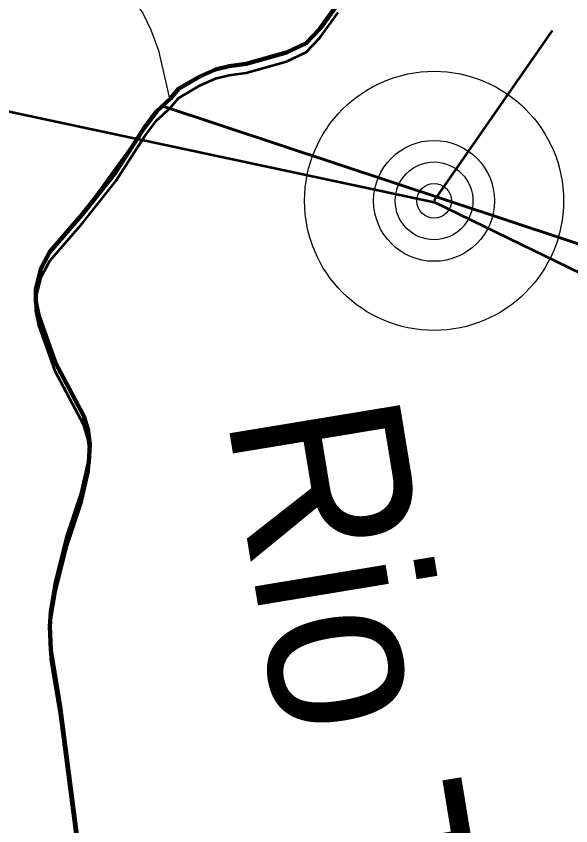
# Model space of a CAD drawing. Extents: x -1643653 to 4543381, y 1624270 to 13878484.
# Drawn here: x 736540 to 738146, y 8953946 to 8956289 of the extents above; entities that cross this region are included whole.
import ezdxf
from ezdxf.enums import TextEntityAlignment as Align

# ---------------------------------------------------------------- set-up
doc = ezdxf.new("R2010")
doc.units = 0
doc.header["$LTSCALE"] = 200
doc.linetypes.add('MEDIUM_DASHED', pattern=[4.5, 3, -1.5])
for name, color, linetype, lineweight in [('1', 7, 'Continuous', 13), ('15', 7, 'Continuous', 25), ('24', 7, 'Continuous', 25), ('27', 7, 'Continuous', 53), ('28', 7, 'Continuous', 53), ('29', 7, 'Continuous', 13), ('53', 7, 'Continuous', 106), ('60', 7, 'Continuous', 53)]:
    doc.layers.add(name, color=color, linetype=linetype, lineweight=lineweight)
doc.layers.add('49', color=7, linetype='Continuous')

msp = doc.modelspace()

# ---------------------------------------------------------------- linework, layer by layer
at = {"layer": '1', "lineweight": 25}
msp.add_spline([(814781, 9009175.5), (814787.2, 9009173.4), (814796.9, 9009173.4), (814799.4, 9009172.4), (814805.1, 9009174.5), (814805.6, 9009176.5), (814811.7, 9009179.5), (814811.7, 9009179.5), (814801.5, 9009181), (814790.7, 9009181.5), (814784.1, 9009183.1), (814777.4, 9009185.1), (814778.4, 9009175.5)], degree=3, dxfattribs=at)
at = {"layer": '15'}
for radius in [375, 175, 112.5, 50]:
    msp.add_circle((737749.9, 8955754.4), radius, dxfattribs=at)
at = {"layer": '24'}
msp.add_lwpolyline([(736504.6, 8956754.1), (736560.1, 8956744.7), (736638.9, 8956717.1), (736653.7, 8956703.3), (736677, 8956664.6), (736695.8, 8956596.6), (736700.2, 8956530.8), (736723, 8956467.7), (736771.5, 8956408), (736847.3, 8956356.8), (736891.3, 8956319.1), (736906.1, 8956297.9), (736929.7, 8956249.7), (736951.9, 8956189.6), (736985.2, 8956045.4)], dxfattribs=at)
at = {"layer": '24', "lineweight": 53}
msp.add_lwpolyline([(737472.4, 8956325.7), (737418.7, 8956252.2), (737418.7, 8956252.2), (737379.9, 8956210.5), (737322.3, 8956183.6), (737205.6, 8956151.2), (737156.3, 8956144.6), (737117.3, 8956134.5), (737071.6, 8956114.1), (737009.5, 8956078.2), (736986.8, 8956050.7), (736947.5, 8956013.9), (736911.1, 8955966.9), (736827.8, 8955836.5), (736730.5, 8955715.1), (736637.4, 8955606.6), (736612.6, 8955559.5), (736596.5, 8955498.8), (736596.9, 8955463.3), (736605.3, 8955420.7), (736653.1, 8955287.4), (736736, 8955131.5), (736748.2, 8955088.4), (736752.7, 8955048.8), (736749.8, 8954998.5), (736728.6, 8954905.6), (736687.7, 8954781.3), (736654.8, 8954650.4), (736639.8, 8954565.4), (736637.1, 8954522.9), (736639.7, 8954453.6), (736667, 8954290.4), (736732, 8953793.5)], dxfattribs=at)
at = {"layer": '27', "linetype": 'MEDIUM_DASHED'}
msp.add_line((737749.9, 8955754.4), (741911.3, 8961737.5), dxfattribs=at)
at = {"layer": '27'}
msp.add_line((736890.1, 8955934), (737750.5, 8955750.6), dxfattribs=at)
for points in [[(737472.4, 8956325.7), (737418.7, 8956252.2), (737418.7, 8956252.2), (737379.9, 8956210.5), (737322.3, 8956183.6), (737205.6, 8956151.2), (737156.3, 8956144.6), (737117.3, 8956134.5), (737071.6, 8956114.1), (737009.5, 8956078.2), (736986.8, 8956050.7), (736963.6, 8956029), (736947.5, 8956013.9)], [(737379.9, 8956210.5), (737418.7, 8956252.2), (737418.7, 8956252.2), (737472.4, 8956325.7)], [(735275.1, 8956278.2), (736890.1, 8955934)], [(735275.1, 8956278.2), (736890.1, 8955934), (736827.8, 8955836.5)], [(737205.6, 8956151.2), (737322.3, 8956183.6), (737379.9, 8956210.5)], [(736963.6, 8956029), (736986.8, 8956050.7), (737009.5, 8956078.2), (737071.6, 8956114.1), (737117.3, 8956134.5), (737156.3, 8956144.6), (737205.6, 8956151.2)], [(736890.1, 8955934), (736911.1, 8955966.9), (736947.5, 8956013.9), (736963.6, 8956029)], [(736947.5, 8956013.9), (736911.1, 8955966.9), (736892.7, 8955938.1), (736890.1, 8955934)], [(736637.4, 8955606.6), (736730.5, 8955715.1), (736890.1, 8955934), (737750.5, 8955750.6)], [(736827.8, 8955836.5), (736730.5, 8955715.1), (736637.4, 8955606.6)], [(737751.1, 8955750.3), (738318.9, 8955474.3), (738321.4, 8955473.1), (738323.9, 8955471.7), (738326.3, 8955470.3), (738328.7, 8955468.8), (738331.1, 8955467.3), (738333.4, 8955465.7), (738335.7, 8955464), (738337.9, 8955462.2), (738340.1, 8955460.4), (738342.2, 8955458.6)], [(737751.1, 8955750.3), (738318.9, 8955474.3), (738321.4, 8955473.1), (738323.9, 8955471.7), (738326.3, 8955470.3), (738328.7, 8955468.8), (738331.1, 8955467.3), (738333.4, 8955465.7), (738335.7, 8955464), (738337.9, 8955462.2), (738340.1, 8955460.4), (738342.2, 8955458.6)], [(736596.9, 8955463.3), (736596.5, 8955498.8), (736612.6, 8955559.5), (736637.4, 8955606.6)], [(736637.4, 8955606.6), (736612.6, 8955559.5), (736596.5, 8955498.8), (736596.9, 8955463.3), (736605.3, 8955420.7)], [(736736, 8955131.5), (736653.1, 8955287.4), (736605.3, 8955420.7), (736596.9, 8955463.3)], [(736605.3, 8955420.7), (736653.1, 8955287.4), (736736, 8955131.5), (736748.2, 8955088.4), (736752.7, 8955048.8), (736749.8, 8954998.5)], [(736687.7, 8954781.3), (736728.6, 8954905.6), (736749.8, 8954998.5), (736752.7, 8955048.8), (736748.2, 8955088.4), (736736, 8955131.5)], [(736749.8, 8954998.5), (736728.6, 8954905.6), (736687.7, 8954781.3)], [(736687.7, 8954781.3), (736654.8, 8954650.4), (736639.8, 8954565.4), (736637.1, 8954522.9), (736639.7, 8954453.6)], [(736639.8, 8954565.4), (736654.8, 8954650.4), (736687.7, 8954781.3)], [(736888.8, 8953358.6), (736792.6, 8953579), (736732, 8953793.5), (736667, 8954290.4), (736639.7, 8954453.6), (736637.1, 8954522.9), (736639.8, 8954565.4)], [(736639.7, 8954453.6), (736667, 8954290.4), (736732, 8953793.5), (736792.6, 8953579), (736888.8, 8953358.6)]]:
    msp.add_lwpolyline(points, dxfattribs=at)
at = {"layer": '28'}
for points in [[(736963.6, 8956029), (736986.8, 8956050.7), (737009.5, 8956078.2), (737071.6, 8956114.1), (737117.3, 8956134.5), (737156.3, 8956144.6), (737205.6, 8956151.2), (737322.3, 8956183.6), (737379.9, 8956210.5), (737418.7, 8956252.2), (737418.7, 8956252.2), (737472.4, 8956325.7)], [(736963.6, 8956002.8), (736986.8, 8956024.6), (737009.5, 8956052), (737071.6, 8956087.9), (737117.3, 8956108.3), (737156.3, 8956118.4), (737205.6, 8956125.1), (737322.3, 8956157.4), (737379.9, 8956184.3), (737418.7, 8956226.1), (737418.7, 8956226.1), (737472.4, 8956299.5)], [(736732, 8953793.5), (736667, 8954290.4), (736639.7, 8954453.6), (736637.1, 8954522.9), (736639.8, 8954565.4), (736654.8, 8954650.4), (736687.7, 8954781.3), (736728.6, 8954905.6), (736749.8, 8954998.5), (736752.7, 8955048.8), (736748.2, 8955088.4), (736736, 8955131.5), (736653.1, 8955287.4), (736605.3, 8955420.7), (736596.9, 8955463.3), (736596.5, 8955498.8), (736612.6, 8955559.5), (736637.4, 8955606.6), (736730.5, 8955715.1), (736827.8, 8955836.5), (736911.1, 8955966.9), (736947.5, 8956013.9), (736963.6, 8956029)], [(736963.6, 8956029), (736947.5, 8956013.9), (736911.1, 8955966.9), (736827.8, 8955836.5), (736730.5, 8955715.1), (736637.4, 8955606.6), (736612.6, 8955559.5), (736596.5, 8955498.8), (736596.9, 8955463.3), (736605.3, 8955420.7), (736653.1, 8955287.4), (736736, 8955131.5), (736748.2, 8955088.4), (736752.7, 8955048.8), (736749.8, 8954998.5), (736728.6, 8954905.6), (736687.7, 8954781.3), (736654.8, 8954650.4), (736639.8, 8954565.4), (736637.1, 8954522.9), (736639.7, 8954453.6), (736667, 8954290.4), (736732, 8953793.5)], [(738500.4, 8954733.2), (738484.3, 8955309.3), (738463.8, 8955367.2), (738295.6, 8955587.3), (736967.7, 8956027.6), (736963.6, 8956029)], [(736732, 8953767.3), (736667, 8954264.2), (736639.7, 8954427.4), (736637.1, 8954496.8), (736639.8, 8954539.2), (736654.8, 8954624.2), (736687.7, 8954755.1), (736728.6, 8954879.4), (736749.8, 8954972.3), (736752.7, 8955022.6), (736748.2, 8955062.3), (736736, 8955105.4), (736653.1, 8955261.3), (736605.3, 8955394.6), (736596.9, 8955437.2), (736596.5, 8955472.7), (736612.6, 8955533.4), (736637.4, 8955580.5), (736730.5, 8955688.9), (736827.8, 8955810.3), (736911.1, 8955940.8), (736947.5, 8955987.7), (736963.6, 8956002.8)]]:
    msp.add_lwpolyline(points, dxfattribs=at)
at = {"layer": '29', "lineweight": 53}
for points in [[(737472.4, 8956325.7), (737418.7, 8956252.2), (737418.7, 8956252.2), (737379.9, 8956210.5), (737322.3, 8956183.6), (737205.6, 8956151.2), (737156.3, 8956144.6), (737117.3, 8956134.5), (737071.6, 8956114.1), (737009.5, 8956078.2), (736986.8, 8956050.7), (736963.6, 8956029), (736967.7, 8956027.6)], [(736967.7, 8956027.6), (738295.6, 8955587.3), (738463.8, 8955367.2)]]:
    msp.add_lwpolyline(points, dxfattribs=at)
at = {"layer": '53'}
msp.add_lwpolyline([(737472.4, 8956325.7), (737418.7, 8956252.2), (737418.7, 8956252.2), (737379.9, 8956210.5), (737322.3, 8956183.6), (737205.6, 8956151.2), (737156.3, 8956144.6), (737117.3, 8956134.5), (737071.6, 8956114.1), (737009.5, 8956078.2), (736986.8, 8956050.7), (736947.5, 8956013.9), (736911.1, 8955966.9), (736827.8, 8955836.5), (736730.5, 8955715.1), (736637.4, 8955606.6), (736612.6, 8955559.5), (736596.5, 8955498.8), (736596.9, 8955463.3), (736605.3, 8955420.7), (736653.1, 8955287.4), (736736, 8955131.5), (736748.2, 8955088.4), (736752.7, 8955048.8), (736749.8, 8954998.5), (736728.6, 8954905.6), (736687.7, 8954781.3), (736654.8, 8954650.4), (736639.8, 8954565.4), (736637.1, 8954522.9), (736639.7, 8954453.6), (736667, 8954290.4), (736732, 8953793.5)], dxfattribs=at)
msp.add_lwpolyline([(737472.4, 8956325.7), (737418.7, 8956252.2), (737418.7, 8956252.2), (737379.9, 8956210.5), (737322.3, 8956183.6), (737205.6, 8956151.2), (737156.3, 8956144.6), (737117.3, 8956134.5), (737071.6, 8956114.1), (737009.5, 8956078.2), (736986.8, 8956050.7), (736947.5, 8956013.9), (736911.1, 8955966.9), (736827.8, 8955836.5), (736730.5, 8955715.1), (736637.4, 8955606.6), (736612.6, 8955559.5), (736596.5, 8955498.8), (736596.9, 8955463.3), (736605.3, 8955420.7), (736653.1, 8955287.4), (736736, 8955131.5), (736748.2, 8955088.4), (736752.7, 8955048.8), (736749.8, 8954998.5), (736728.6, 8954905.6), (736687.7, 8954781.3), (736654.8, 8954650.4), (736639.8, 8954565.4), (736637.1, 8954522.9), (736639.7, 8954453.6), (736667, 8954290.4), (736732, 8953793.5)], dxfattribs=at)
msp.add_lwpolyline([(737472.4, 8956325.7), (737418.7, 8956252.2), (737418.7, 8956252.2), (737379.9, 8956210.5), (737322.3, 8956183.6), (737205.6, 8956151.2), (737156.3, 8956144.6), (737117.3, 8956134.5), (737071.6, 8956114.1), (737009.5, 8956078.2), (736986.8, 8956050.7), (736947.5, 8956013.9), (736911.1, 8955966.9), (736827.8, 8955836.5), (736730.5, 8955715.1), (736637.4, 8955606.6), (736612.6, 8955559.5), (736596.5, 8955498.8), (736596.9, 8955463.3), (736605.3, 8955420.7), (736653.1, 8955287.4), (736736, 8955131.5), (736748.2, 8955088.4), (736752.7, 8955048.8), (736749.8, 8954998.5), (736728.6, 8954905.6), (736687.7, 8954781.3), (736654.8, 8954650.4), (736639.8, 8954565.4), (736637.1, 8954522.9), (736639.7, 8954453.6), (736667, 8954290.4), (736732, 8953793.5)], dxfattribs=at)
at = {"layer": '60', "linetype": 'MEDIUM_DASHED', "lineweight": 40}
msp.add_line((735275.1, 8956278.2), (737750.5, 8955750.6), dxfattribs=at)
at = {"layer": '60'}
msp.add_lwpolyline([(737751.1, 8955750.3), (738318.9, 8955474.3), (738321.4, 8955473.1), (738323.9, 8955471.7), (738326.3, 8955470.3), (738328.7, 8955468.8), (738331.1, 8955467.3), (738333.4, 8955465.7), (738335.7, 8955464), (738337.9, 8955462.2), (738340.1, 8955460.4), (738342.2, 8955458.6)], dxfattribs=at)

# ---------------------------------------------------------------- texts
at = {"layer": '49', "width": 0.95}
msp.add_text('Rio Traipu', height=500, rotation=279.367, dxfattribs=at).set_placement((737387.6, 8953687.8), align=Align.CENTER)

doc.saveas('drawing.dxf')
